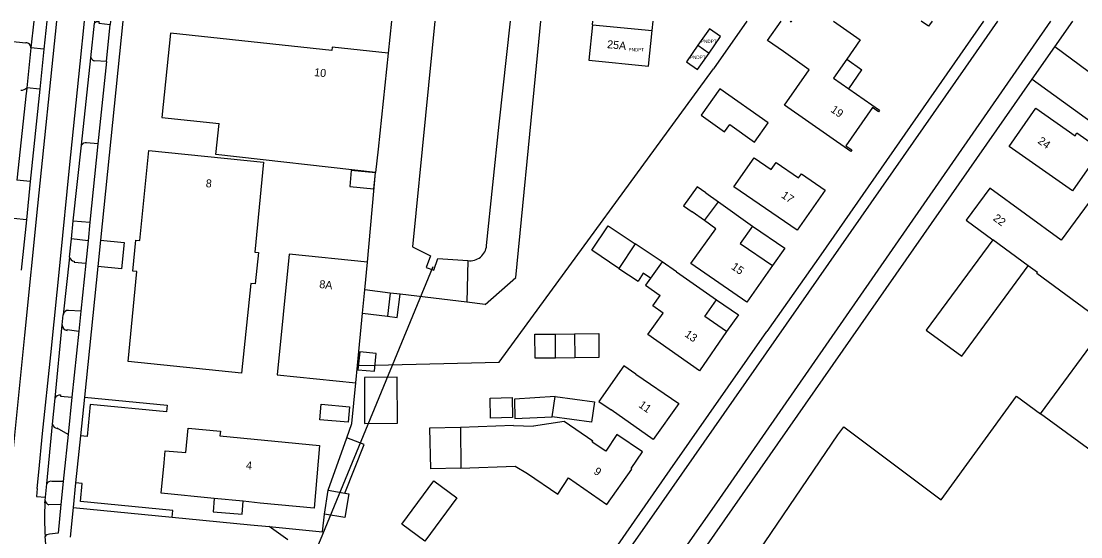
# Model space of a CAD drawing. Extents: x 194485 to 197793, y 468269 to 470822.
# Drawn here: x 195187.3 to 195346.2, y 470744.9 to 470822.3 of the extents above; entities that cross this region are included whole.
import ezdxf

# ---------------------------------------------------------------- set-up
doc = ezdxf.new("R2010")
doc.units = 0
for name, color, linetype in [('BAG plantopografie panden grensvlak pand', 7, 'Continuous'), ('BAG plantopografie panden grensvlak pand LR', 7, 'Continuous'), ('BAG plantopografie panden kenmerkpunt', 7, 'Continuous'), ('BAG plantopografie panden tekst opmerking', 7, 'Continuous'), ('BGT begrenzing pand op maaiveld onder overbouw', 7, 'Continuous'), ('BGT grensvlak begroeid terreindeel', 7, 'Continuous'), ('BGT grensvlak gebouwinstallatie plus 1', 7, 'Continuous'), ('BGT grensvlak onbegroeid terreindeel', 7, 'Continuous'), ('BGT grensvlak ondersteunend waterdeel LR', 7, 'Continuous'), ('BGT grensvlak overig bouwwerk', 7, 'Continuous'), ('BGT grensvlak overig bouwwerk uitbreiding populatie', 7, 'Continuous'), ('BGT grensvlak pand deel overbouw', 7, 'Continuous'), ('BGT grensvlak pand op maaiveld', 7, 'Continuous'), ('BGT grensvlak pand op maaiveld LR', 7, 'Continuous'), ('BGT grensvlak waterdeel', 7, 'Continuous'), ('BGT grensvlak wegdeel', 7, 'Continuous'), ('BGT lijnelement kunstwerkdeel uitbreiding populatie duiker', 7, 'Continuous'), ('BGT tekst huisnummerreeks', 7, 'Continuous')]:
    doc.layers.add(name, color=color, linetype=linetype)

msp = doc.modelspace()

# ---------------------------------------------------------------- linework, layer by layer
at = {"layer": 'BAG plantopografie panden grensvlak pand'}
for p, q in [((195272.93, 470821.76), (195272.99, 470822.29)), ((195281.89, 470820.86), (195282.03, 470822.29))]:
    msp.add_line(p, q, dxfattribs=at)
for points in [[(195272.93, 470821.76), (195272.4, 470816.44), (195281.35, 470815.54), (195281.89, 470820.86)], [(195290.44, 470817.49), (195292.16, 470819.97), (195290.49, 470821.14), (195288.77, 470818.66)], [(195288.77, 470818.66), (195287.04, 470816.18), (195288.72, 470815.01), (195290.44, 470817.49)]]:
    msp.add_lwpolyline(points, dxfattribs=at)
at = {"layer": 'BAG plantopografie panden grensvlak pand LR'}
for p, q in [((195272.93, 470821.76), (195281.89, 470820.86)), ((195288.77, 470818.66), (195290.44, 470817.49))]:
    msp.add_line(p, q, dxfattribs=at)
at = {"layer": 'BGT begrenzing pand op maaiveld onder overbouw'}
msp.add_lwpolyline([(195293.06, 470775.68), (195289.79, 470777.97), (195291.57, 470780.48)], dxfattribs=at)
at = {"layer": 'BGT grensvlak begroeid terreindeel'}
for p, q in [((195256.88, 470779.74), (195261.45, 470783.81)), ((195254.13, 470780.08), (195244.1, 470781.3)), ((195256.88, 470779.74), (195254.13, 470780.08))]:
    msp.add_line(p, q, dxfattribs=at)
msp.add_lwpolyline([(195261.45, 470783.81), (195264.38, 470814.05), (195265.22, 470822.29)], dxfattribs=at)
at = {"layer": 'BGT grensvlak gebouwinstallatie plus 1'}
for p, q in [((195311.07, 470816.57), (195313.36, 470814.98)), ((195311.38, 470812.11), (195313.36, 470814.98)), ((195289.93, 470796.54), (195291.86, 470795.15)), ((195289.74, 470792.34), (195287.89, 470793.65)), ((195244.1, 470781.3), (195242.63, 470781.48)), ((195243.67, 470777.81), (195244.1, 470781.3)), ((195242.2, 470777.99), (195243.67, 470777.81)), ((195267.38, 470775.31), (195270.26, 470775.34)), ((195270.3, 470771.76), (195267.42, 470771.72)), ((195253.15, 470761.27), (195248.52, 470761.2)), ((195248.52, 470761.2), (195248.64, 470755.11)), ((195233.33, 470751.86), (195236.1, 470759.76)), ((195238.69, 470758.73), (195236.1, 470759.76)), ((195235.8, 470751.45), (195238.69, 470758.73)), ((195253.2, 470755.2), (195248.64, 470755.11)), ((195216.24, 470750.65), (195216.08, 470748.61)), ((195220.42, 470748.27), (195220.58, 470750.21)), ((195216.08, 470748.61), (195220.42, 470748.27))]:
    msp.add_line(p, q, dxfattribs=at)
for points in [[(195236.55, 470797.49), (195240.18, 470797.12), (195240.42, 470799.52), (195236.78, 470799.88), (195236.55, 470797.49)], [(195289.93, 470796.54), (195288.65, 470797.44), (195286.61, 470794.55), (195287.89, 470793.65)], [(195276.92, 470785.17), (195272.84, 470787.89), (195275.28, 470791.56), (195279.36, 470788.84)], [(195296.94, 470791.53), (195301.8, 470788.22), (195299.94, 470785.59)], [(195238.04, 470772.66), (195237.78, 470769.97), (195240.24, 470769.73), (195240.5, 470772.42), (195238.04, 470772.66)], [(195238.74, 470768.82), (195238.78, 470761.91), (195243.71, 470761.94), (195243.68, 470768.85), (195238.74, 470768.82)], [(195232.27, 470764.77), (195236.49, 470764.41), (195236.29, 470762.1), (195232.07, 470762.45), (195232.27, 470764.77)]]:
    msp.add_lwpolyline(points, dxfattribs=at)
at = {"layer": 'BGT grensvlak onbegroeid terreindeel'}
for p, q in [((195242.8, 470822.29), (195242.31, 470817.5)), ((195296.07, 470822.29), (195291.08, 470815.15)), ((195239.22, 470786.13), (195240.43, 470799.59)), ((195336.55, 470765.98), (195340.14, 470763.35))]:
    msp.add_line(p, q, dxfattribs=at)
for points in [[(195237.7, 470770.59), (195240.27, 470770.66), (195258.94, 470771.11), (195291.08, 470815.15)], [(195199.16, 470789.43), (195202.72, 470789.07), (195202.32, 470785.09), (195198.75, 470785.45)], [(195236.1, 470759.76), (195236.86, 470761.91), (195237.45, 470768)], [(195196.75, 470765.83), (195209.18, 470764.62), (195209.08, 470763.62), (195197.64, 470764.74), (195197.15, 470759.92), (195196.15, 470760.03)], [(195288.67, 470741.49), (195294.31, 470737.43), (195309.74, 470760.18), (195310.66, 470761.38), (195325.26, 470750.45), (195336.55, 470765.98)], [(195209.94, 470747.83), (195210.03, 470748.82), (195196.15, 470750.18), (195196.43, 470752.91), (195195.44, 470753.01)], [(195224.46, 470746.41), (195232.48, 470745.63), (195232.74, 470748.28)]]:
    msp.add_lwpolyline(points, dxfattribs=at)
at = {"layer": 'BGT grensvlak ondersteunend waterdeel LR'}
msp.add_line((195254.25, 470786.35), (195254.13, 470780.08), dxfattribs=at)
at = {"layer": 'BGT grensvlak overig bouwwerk'}
msp.add_lwpolyline([(195252.6, 470750.72), (195247.81, 470744.25), (195244.37, 470746.8), (195249.16, 470753.27), (195252.6, 470750.72)], dxfattribs=at)
at = {"layer": 'BGT grensvlak overig bouwwerk uitbreiding populatie'}
for p, q in [((195242.63, 470781.48), (195238.81, 470781.95)), ((195242.63, 470781.48), (195242.2, 470777.99)), ((195238.47, 470778.45), (195242.2, 470777.99)), ((195267.42, 470771.72), (195267.38, 470775.31)), ((195270.26, 470775.34), (195270.3, 470771.76))]:
    msp.add_line(p, q, dxfattribs=at)
for points in [[(195267.42, 470771.72), (195264.35, 470771.68), (195264.3, 470775.28), (195267.38, 470775.31)], [(195270.26, 470775.34), (195273.88, 470775.39), (195273.92, 470771.8), (195270.3, 470771.76)], [(195260.88, 470765.78), (195260.96, 470762.8), (195257.68, 470762.71), (195257.6, 470765.69), (195260.88, 470765.78)]]:
    msp.add_lwpolyline(points, dxfattribs=at)
at = {"layer": 'BGT grensvlak pand deel overbouw'}
msp.add_lwpolyline([(195291.57, 470780.48), (195294.83, 470778.22), (195293.06, 470775.68)], dxfattribs=at)
at = {"layer": 'BGT grensvlak pand op maaiveld'}
for p, q in [((195299.17, 470819.39), (195301.23, 470822.29)), ((195302.61, 470822.29), (195302.76, 470822.18)), ((195302.76, 470822.18), (195302.83, 470822.29)), ((195301.57, 470817.72), (195299.17, 470819.39)), ((195242.31, 470817.5), (195240.81, 470803.08)), ((195311.07, 470816.57), (195309.08, 470813.72)), ((195309.08, 470813.72), (195311.38, 470812.11)), ((195240.81, 470803.08), (195240.43, 470799.59)), ((195289.74, 470792.34), (195291.86, 470795.15)), ((195291.86, 470795.15), (195296.94, 470791.53)), ((195279.36, 470788.84), (195276.92, 470785.17)), ((195283.38, 470786.17), (195279.36, 470788.84)), ((195238.81, 470781.95), (195239.22, 470786.13)), ((195276.92, 470785.17), (195279.79, 470783.26)), ((195285.56, 470784.65), (195283.38, 470786.17)), ((195285.56, 470784.65), (195291.57, 470780.48)), ((195238.47, 470778.45), (195238.81, 470781.95)), ((195237.7, 470770.59), (195238.47, 470778.45)), ((195340.14, 470763.35), (195349.97, 470776.75)), ((195237.45, 470768), (195237.7, 470770.59)), ((195363.61, 470746.17), (195340.14, 470763.35)), ((195261.09, 470761.58), (195253.15, 470761.27)), ((195253.15, 470761.27), (195253.2, 470755.2)), ((195261.09, 470761.58), (195264.11, 470761.49)), ((195268.72, 470762.19), (195264.11, 470761.49)), ((195232.74, 470748.28), (195233.33, 470751.86)), ((195233.33, 470751.86), (195235.8, 470751.45)), ((195220.58, 470750.21), (195216.24, 470750.65))]:
    msp.add_line(p, q, dxfattribs=at)
for points in [[(195309.09, 470822.29), (195313.1, 470819.49), (195311.07, 470816.57)], [(195323.87, 470822.29), (195323.34, 470821.52), (195322.24, 470822.29)], [(195242.31, 470817.5), (195233.89, 470818.39), (195233.84, 470817.9), (195209.69, 470820.46), (195208.38, 470807.82), (195216.97, 470806.91)], [(195311.38, 470812.11), (195315.98, 470808.91), (195315.82, 470808.69), (195314.92, 470809.32), (195310.93, 470803.59), (195311.83, 470802.96), (195311.68, 470802.74), (195301.74, 470809.67), (195305.46, 470815), (195301.57, 470817.72)], [(195293.55, 470806.76), (195297.26, 470804.13), (195299.3, 470807), (195292.05, 470812.14), (195289.23, 470808.16), (195292.77, 470805.65), (195293.55, 470806.76)], [(195335.41, 470803.46), (195339.42, 470809.21), (195345.31, 470805.09), (195345.6, 470805.52), (195349.24, 470802.98), (195344.94, 470796.81), (195335.41, 470803.46)], [(195240.43, 470799.59), (195216.48, 470802.25), (195216.97, 470806.91)], [(195205.07, 470789.35), (195206.43, 470802.88), (195223.63, 470801.1), (195222.29, 470787.62), (195222.84, 470787.57), (195222.37, 470782.88), (195221.71, 470782.93), (195220.33, 470769.45), (195203.33, 470771.19), (195204.64, 470784.7), (195204, 470784.75), (195204.47, 470789.41), (195205.07, 470789.35)], [(195352.59, 470774.82), (195366.08, 470793.16), (195353.04, 470802.74), (195343.22, 470789.39), (195332.55, 470797.24), (195328.99, 470792.4), (195332.99, 470789.46)], [(195307.82, 470796.93), (195303.65, 470790.9), (195294.15, 470797.43), (195297.17, 470801.78), (195299.74, 470800.01), (195300.48, 470801.08), (195303.86, 470798.77), (195304.27, 470799.38), (195307.82, 470796.93)], [(195299.94, 470785.59), (195296.07, 470780.1), (195287.71, 470785.93), (195291.43, 470791.11), (195289.74, 470792.34)], [(195296.94, 470791.53), (195295.12, 470788.91), (195299.94, 470785.59)], [(195332.99, 470789.46), (195323.01, 470775.9), (195328.34, 470771.99), (195338.3, 470785.55)], [(195239.22, 470786.13), (195227.46, 470787.31), (195225.68, 470769.18), (195237.45, 470768)], [(195349.97, 470776.75), (195339.56, 470784.41), (195339.66, 470784.55), (195338.3, 470785.55)], [(195281.66, 470783.71), (195280.57, 470784.44), (195279.79, 470783.26)], [(195281.66, 470783.71), (195280.92, 470782.65), (195283.1, 470781.13)], [(195293.06, 470775.68), (195288.99, 470769.82), (195281.27, 470775.23), (195283.56, 470778.46), (195282, 470779.56), (195283.1, 470781.13)], [(195279.46, 470769.31), (195277.63, 470770.57), (195273.91, 470765.19), (195275.73, 470763.92)], [(195279.46, 470769.31), (195285.88, 470764.89), (195282.05, 470759.51), (195275.73, 470763.92)], [(195267.33, 470765.92), (195261.23, 470765.55), (195261.3, 470762.64), (195266.91, 470762.89)], [(195267.33, 470765.92), (195273.26, 470765.13), (195272.82, 470762.08), (195266.91, 470762.89)], [(195208.71, 470756), (195208.88, 470757.8), (195211.98, 470757.53), (195212.3, 470761.17), (195217.15, 470760.74), (195217.09, 470760.04), (195232.03, 470758.6), (195231.62, 470753.88), (195231.22, 470749.16), (195223.11, 470749.95), (195220.58, 470750.21)], [(195263.22, 470754.38), (195267.74, 470751.26), (195269.33, 470753.75), (195275.11, 470749.74), (195278.86, 470755.06), (195278.74, 470755.13), (195280.45, 470757.64), (195276.62, 470760.24), (195274.97, 470757.73), (195272.91, 470759.1), (195273.02, 470759.23), (195268.72, 470762.19)], [(195216.24, 470750.65), (195208.29, 470751.45), (195208.71, 470756)], [(195253.2, 470755.2), (195261.34, 470755.47), (195263.22, 470754.38)], [(195235.8, 470751.45), (195236.41, 470751.35), (195235.82, 470747.77), (195232.74, 470748.28)]]:
    msp.add_lwpolyline(points, dxfattribs=at)
at = {"layer": 'BGT grensvlak pand op maaiveld LR'}
for p, q in [((195338.3, 470785.55), (195332.99, 470789.46)), ((195283.38, 470786.17), (195281.66, 470783.71)), ((195266.91, 470762.89), (195267.33, 470765.92))]:
    msp.add_line(p, q, dxfattribs=at)
at = {"layer": 'BGT grensvlak waterdeel'}
for points in [[(195249.31, 470822.29), (195247.9, 470808.13), (195245.96, 470788.41), (195248.64, 470787.04), (195248.03, 470785.3), (195249.18, 470784.93), (195249.77, 470786.66), (195254.25, 470786.35)], [(195257.06, 470788.63), (195258.94, 470806.81), (195260.64, 470822.29)]]:
    msp.add_lwpolyline(points, dxfattribs=at)
msp.add_arc((195254.59, 470788.8), 2.48, 262.2358, 355.9734, dxfattribs=at)
at = {"layer": 'BGT grensvlak wegdeel'}
for p, q in [((195189.15, 470822.29), (195188.74, 470818.26)), ((195191.11, 470822.29), (195190.68, 470818.06)), ((195197.7, 470816.79), (195198.26, 470821.97)), ((195198.29, 470822.29), (195198.26, 470821.97)), ((195202.52, 470822.29), (195199.16, 470789.43)), ((195200.06, 470816.24), (195200.63, 470821.78)), ((195200.68, 470822.29), (195200.63, 470821.78)), ((195331.6, 470822.29), (195307.17, 470787.22)), ((195342.28, 470818.42), (195344.98, 470822.29)), ((195184.64, 470819.36), (195187.95, 470819.03)), ((195188.74, 470818.26), (195188.12, 470812.28)), ((195190.68, 470818.06), (195188.74, 470818.26)), ((195338.9, 470813.57), (195342.28, 470818.42)), ((195366.45, 470800.51), (195342.28, 470818.42)), ((195190.68, 470818.06), (195190.06, 470812.08)), ((195196.3, 470803.68), (195197.7, 470816.79)), ((195200.06, 470816.24), (195198.32, 470816.33)), ((195200.06, 470816.24), (195198.79, 470803.85)), ((195288.67, 470741.49), (195338.9, 470813.57)), ((195190.06, 470812.08), (195188.12, 470812.28)), ((195190.06, 470812.08), (195188.64, 470798.23)), ((195188.04, 470811.46), (195186.64, 470798.44)), ((195198.79, 470803.85), (195197.08, 470804.04)), ((195198.79, 470803.85), (195197.58, 470792.09)), ((195195.09, 470792.32), (195196.3, 470803.68)), ((195188.64, 470798.23), (195186.64, 470798.44)), ((195188.64, 470798.23), (195188.05, 470792.48)), ((195188.05, 470792.48), (195186.13, 470792.67)), ((195188.05, 470792.48), (195187.27, 470784.9)), ((195194.8, 470789.59), (195195.09, 470792.32)), ((195195.09, 470792.32), (195197.58, 470792.09)), ((195197.58, 470792.09), (195197.3, 470789.31)), ((195194.51, 470786.87), (195194.8, 470789.59)), ((195197.3, 470789.31), (195194.8, 470789.59)), ((195197.3, 470789.31), (195196.95, 470785.98)), ((195199.16, 470789.43), (195198.75, 470785.45)), ((195194.51, 470786.87), (195193.58, 470778.21)), ((195307.17, 470787.22), (195299.11, 470775.72)), ((195196.95, 470785.98), (195196.21, 470778.75)), ((195198.75, 470785.45), (195196.75, 470765.83)), ((195196.21, 470778.75), (195194.38, 470778.87)), ((195196.21, 470778.75), (195195.91, 470775.77)), ((195193.43, 470776.72), (195193.58, 470778.21)), ((195192.35, 470765.67), (195193.43, 470776.72)), ((195195.91, 470775.77), (195194.89, 470765.83)), ((195191.97, 470761.79), (195192.35, 470765.67)), ((195194.89, 470765.83), (195194.31, 470760.22)), ((195196.75, 470765.83), (195196.15, 470760.03)), ((195191.1, 470752.86), (195191.97, 470761.79)), ((195194.31, 470760.22), (195192.69, 470761.17)), ((195196.15, 470760.03), (195195.44, 470753.01)), ((195193.59, 470753.2), (195191.88, 470753.2)), ((195193.59, 470753.2), (195193.24, 470749.74)), ((195195.44, 470753.01), (195195.05, 470749.28)), ((195189.67, 470752.11), (195189.58, 470750.91)), ((195190.91, 470750.84), (195191.1, 470752.86)), ((195189.58, 470750.91), (195190.91, 470750.84)), ((195190.82, 470750), (195190.86, 470750.32)), ((195190.86, 470750.32), (195190.91, 470750.84)), ((195193.24, 470749.74), (195191.44, 470749.7)), ((195193.24, 470749.74), (195192.8, 470745.45)), ((195195.05, 470749.28), (195194.6, 470744.84)), ((195195.05, 470749.28), (195209.94, 470747.83)), ((195192.8, 470745.45), (195191.5, 470745.27)), ((195227.28, 470744.41), (195224.46, 470746.41)), ((195190.96, 470743.79), (195190.88, 470744.92))]:
    msp.add_line(p, q, dxfattribs=at)
for points in [[(195185.66, 470753.64), (195187.83, 470775.13), (195189.79, 470794.58), (195192.64, 470822.29)], [(195189.67, 470752.11), (195189.9, 470754.57), (195190.45, 470760.41), (195191.71, 470772.21), (195193.15, 470786.54), (195194.52, 470800.25), (195196.1, 470815.88), (195196.77, 470822.29)], [(195198.96, 470822.17), (195198.94, 470822.01), (195200.63, 470821.78)], [(195333.68, 470822.29), (195328.89, 470815.38), (195283.31, 470750), (195252.7, 470706.18), (195244.65, 470694.19)], [(195341.65, 470822.29), (195291.56, 470750), (195254.92, 470697.69), (195249.89, 470690.37)], [(195338.9, 470813.57), (195353.31, 470803.11), (195361.56, 470797)], [(195188.12, 470812.28), (195188.07, 470811.74), (195188.04, 470811.46)], [(195195.22, 470786.27), (195195.21, 470786.11), (195196.95, 470785.98)], [(195194.15, 470775.83), (195194.18, 470776), (195195.91, 470775.77)], [(195242.49, 470695.04), (195242.85, 470694.79), (195284.62, 470754.92), (195299.11, 470775.72)], [(195193.16, 470766.17), (195193.17, 470765.97), (195194.89, 470765.83)], [(195194.31, 470760.22), (195193.69, 470754.14), (195193.59, 470753.2)], [(195209.94, 470747.83), (195221.68, 470746.68), (195224.46, 470746.41)]]:
    msp.add_lwpolyline(points, dxfattribs=at)
for centre, radius, start, end in [((195198.77, 470821.5), 0.692, 73.8734, 137.8026), ((195187.98, 470818.27), 0.762, 359.3005, 92.0216), ((195198.47, 470817.17), 0.856, 206.4428, 259.668), ((195187.27, 470813.12), 1.2, 268.0821, 315.4321), ((195196.98, 470803.25), 0.794, 82.0977, 147.9441), ((195195.25, 470787.03), 0.757, 191.8037, 267.8462), ((195194.34, 470778.11), 0.763, 87.0253, 172.8258), ((195194.27, 470776.67), 0.845, 176.7165, 261.8553), ((195193.13, 470765.3), 0.867, 88.2491, 154.6101), ((195192.78, 470761.99), 0.829, 193.8832, 263.8017), ((195191.74, 470752.46), 0.76, 79.6657, 147.4769), ((195238.57, 470747.98), 47.79, 177.5747, 183.6664), ((195191.72, 470750.55), 0.89, 194.6441, 251.6361), ((195191.45, 470744.62), 0.647, 85.3796, 152.2772)]:
    msp.add_arc(centre, radius, start, end, dxfattribs=at)
at = {"layer": 'BGT lijnelement kunstwerkdeel uitbreiding populatie duiker'}
msp.add_line((195211.2, 470693.54), (195249.05, 470785.46), dxfattribs=at)

# ---------------------------------------------------------------- texts
at = {"layer": 'BAG plantopografie panden kenmerkpunt'}
for p in [(195278.35, 470817.75), (195289.22, 470819.01), (195287.56, 470816.61)]:
    msp.add_text('PNDPT', height=0.5, dxfattribs=at).set_placement(p)
at = {"layer": 'BAG plantopografie panden tekst opmerking'}
msp.add_text('25A', height=1.2, rotation=354.2438, dxfattribs=at).set_placement((195275.1, 470818.25))
at = {"layer": 'BGT tekst huisnummerreeks'}
for s, rotation, p in [('10', 354, (195231.17, 470814.05)), ('19', 325.1, (195308.57, 470808.76)), ('24', 325.1, (195339.62, 470804.06)), ('8', 354.1, (195214.91, 470797.38)), ('17', 325.4, (195301.16, 470795.9)), ('22', 323.7, (195332.92, 470792.49)), ('15', 324.8, (195293.66, 470785.18)), ('8A', 354.2, (195231.94, 470782.24)), ('13', 325.2, (195286.67, 470775.05)), ('11', 324.6, (195279.77, 470764.44)), ('4', 354.5, (195220.95, 470755.05)), ('9', 324.8, (195273.02, 470754.46))]:
    msp.add_text(s, height=1.2, rotation=rotation, dxfattribs=at).set_placement(p)

doc.saveas('drawing.dxf')
